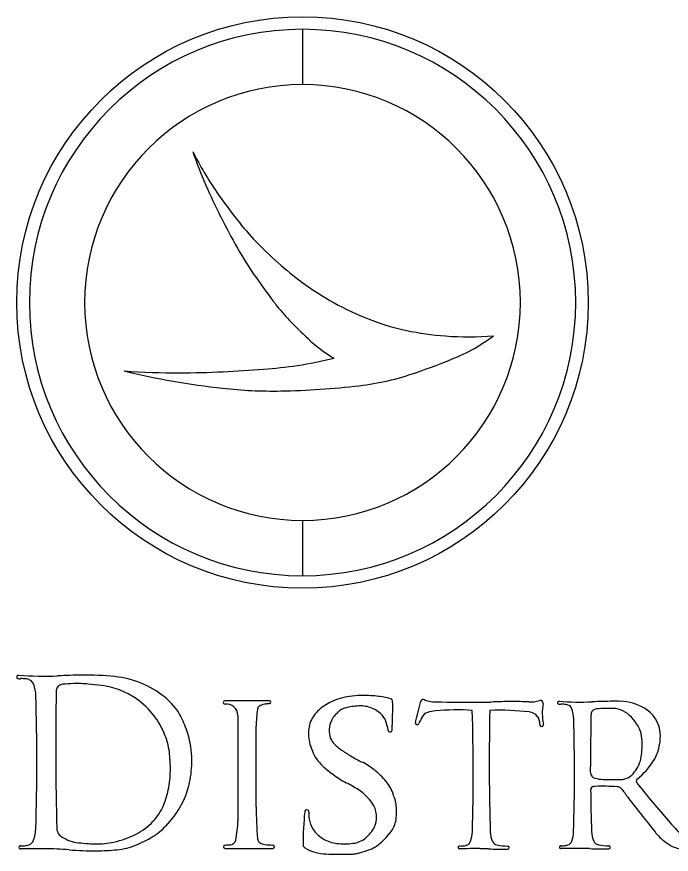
# Model space of a CAD drawing. Extents: x -21.1 to 50.3, y -4.9 to 22.1.
# Drawn here: x 24.981 to 26.012, y 5.888 to 7.207 of the extents above; entities that cross this region are included whole.
import ezdxf

# ---------------------------------------------------------------- set-up
doc = ezdxf.new("R2010")
doc.units = 0
doc.layers.add('SH_Text', color=7, linetype='Continuous')

msp = doc.modelspace()

# ---------------------------------------------------------------- linework, layer by layer
at = {"layer": 'SH_Text'}
for p, q in [((25.431, 7.1871), (25.431, 7.1)), ((25.431, 7.1871), (25.431, 7.1)), ((25.431, 6.4138), (25.431, 6.3267)), ((25.431, 6.4138), (25.431, 6.3267)), ((25.3791, 6.1295), (25.3086, 6.1295)), ((25.3291, 6.1068), (25.3291, 5.9409)), ((25.3581, 5.9626), (25.3581, 6.0895)), ((25.7251, 6.0259), (25.7251, 6.0135)), ((25.8846, 6.0167), (25.8846, 6.0263)), ((25.8848, 5.9896), (25.8848, 5.9896)), ((25.309, 5.8972), (25.3842, 5.8972)), ((25.8377, 5.897), (25.8377, 5.897))]:
    msp.add_line(p, q, dxfattribs=at)
msp.add_circle((25.431, 6.7569), 0.45, dxfattribs=at)
for centre, radius, start, end in [((25.431, 6.7569), 0.4302, 90, 270), ((25.431, 6.7569), 0.4302, 270, 90), ((25.431, 6.7569), 0.3431, 90, 270), ((25.431, 6.7569), 0.3431, 270, 90), ((26.1018, 7.2959), 0.896, 199.6558, 206.8047), ((25.7705, 7.2552), 0.5749, 206.9644, 214.4794), ((25.9925, 7.4077), 0.8442, 214.4794, 217.6878), ((26.3864, 7.4397), 1.2148, 206.8047, 209.4394), ((25.698, 7.1802), 0.4721, 217.6878, 223.2241), ((25.7873, 7.2641), 0.5946, 223.2241, 228.4195), ((25.8014, 7.1095), 0.543, 209.4394, 215.2462), ((25.759, 7.2322), 0.552, 228.4195, 233.3994), ((26.6448, 7.7055), 1.5758, 215.2462, 217.1177), ((25.6862, 7.1342), 0.4299, 233.3994, 240.4377), ((25.5886, 6.9062), 0.2513, 217.1177, 224.7627), ((25.7196, 7.1929), 0.4975, 240.4377, 247.3582), ((26.9898, 8.2958), 2.2247, 224.7627, 225.8292), ((25.6751, 7.0864), 0.3821, 247.3582, 257.8225), ((25.6868, 7.1407), 0.4376, 257.8225, 265.9502), ((25.5808, 6.8454), 0.2026, 225.8292, 240.3301), ((25.6927, 7.2235), 0.5206, 265.9502, 274.2907), ((25.4608, 7.08), 0.4631, 302.6005, 305.7894), ((25.5893, 6.8792), 0.2247, 292.3898, 302.6005), ((25.3532, 7.1523), 0.4994, 278.0351, 284.7793), ((25.171, 7.8944), 1.3228, 289.3512, 292.3898), ((25.4442, 7.8666), 1.2525, 256.43, 263.6242), ((25.2309, 7.7426), 1.0964, 265.7851, 270.3528), ((25.2268, 8.4069), 1.7608, 270.3528, 272.5795), ((25.2237, 8.475), 1.8289, 272.5795, 274.577), ((25.2988, 7.5375), 0.8885, 274.577, 278.0351), ((25.4726, 7.0357), 0.4126, 276.6516, 289.3512), ((25.3842, 7.3302), 0.7127, 263.6242, 271.0101), ((25.3746, 7.8761), 1.2587, 271.0101, 276.6516), ((24.9836, 6.1673), 0.00269, 85.6429, 267.986), ((24.988, 6.2905), 0.126, 267.986, 269.6056), ((25.023, 6.6834), 0.5149, 265.6429, 272.4818), ((24.9858, 5.9743), 0.1903, 87.8585, 89.6056), ((24.9919, 6.1388), 0.0257, 70.7604, 87.8585), ((24.9964, 6.1516), 0.012, 19.7623, 70.7604), ((25.0978, 4.9579), 1.2123, 90.6415, 92.4818), ((25.0894, 5.7063), 0.4638, 84.3199, 90.6415), ((25.1206, 6.02), 0.1485, 51.3332, 84.3199), ((24.9532, 6.1361), 0.058, 1.7776, 19.7623), ((25.0538, 6.1452), 0.0106, 166.7992, 178.862), ((25.0538, 6.1452), 0.0106, 94.329, 166.7992), ((25.0845, 5.7404), 0.4166, 91.9186, 94.329), ((25.0768, 5.9697), 0.1871, 84.8974, 91.9186), ((25.0415, 5.5742), 0.5842, 82.8496, 84.8974), ((25.0987, 6.0305), 0.1244, 55.5454, 82.8496), ((21.5227, 6.0363), 3.4899, 358.2224, 1.6678), ((29.5362, 6.0562), 4.4939, 178.862, 181.6334), ((25.1015, 6.0345), 0.1195, 36.7351, 55.5454), ((25.1505, 6.0574), 0.1007, 27.6817, 51.3332), ((25.5181, 6.0388), 0.0986, 97.7579, 114.943), ((25.526, 5.9805), 0.1575, 90.9607, 97.7579), ((25.527, 5.9243), 0.2137, 84.4389, 90.9607), ((25.535, 6.0068), 0.1308, 74.3106, 84.4389), ((25.5694, 6.1295), 0.0034, 1.4094, 74.3106), ((25.3086, 6.127), 0.00249, 90, 277.32), ((25.3112, 6.1068), 0.0179, 0, 97.32), ((25.3671, 6.1155), 0.00718, 114.8736, 172.0456), ((25.3765, 6.0951), 0.0297, 95.8947, 114.8736), ((25.3954, 5.9124), 0.2134, 94.3316, 95.8947), ((25.3791, 6.1273), 0.0022, 274.3316, 90), ((25.5093, 6.0576), 0.0779, 114.943, 132.4657), ((25.5238, 6.0243), 0.0974, 92.1779, 105.0764), ((25.5219, 6.074), 0.0477, 67.6502, 92.1779), ((25.0492, 6.1167), 0.5238, 356.3798, 1.4094), ((25.0459, 6.2579), 0.5858, 343.9543, 347.2977), ((25.621, 6.1282), 0.00377, 57.0565, 167.2977), ((25.6263, 6.1364), 0.00594, 237.0565, 249.7887), ((25.641, 6.1761), 0.0483, 249.7887, 269.4589), ((25.7506, 17.7849), 11.6575, 269.45892, 269.81615), ((25.7142, 6.4367), 0.3094, 269.8161, 272.4818), ((25.7721, 5.1013), 1.0273, 90.6415, 92.4818), ((25.765, 5.7355), 0.393, 86.7596, 90.6415), ((25.7899, 6.1764), 0.0485, 266.7596, 287.419), ((25.8057, 6.1261), 0.00418, 350.1932, 107.419), ((25.8959, 6.1105), 0.0873, 170.1932, 191.6899), ((25.8348, 6.1266), 0.00228, 85.6429, 267.986), ((25.8385, 6.231), 0.1067, 267.986, 269.6056), ((25.8681, 6.564), 0.4363, 265.6429, 272.4818), ((25.8367, 5.9631), 0.1612, 87.8585, 89.6056), ((25.8419, 6.1025), 0.0217, 70.7604, 87.8585), ((25.8457, 6.1134), 0.0102, 19.7623, 70.7604), ((25.9315, 5.1017), 1.0273, 90.6415, 92.4818), ((25.9244, 5.7359), 0.393, 88.9596, 90.6415), ((25.9302, 6.0521), 0.0768, 59.0124, 88.9596), ((25.5531, 6.0895), 0.195, 172.0456, 180), ((25.4943, 6.0741), 0.0556, 132.4657, 155.3011), ((25.506, 6.0847), 0.0326, 135.8422, 152.8922), ((25.5865, 6.0066), 0.1448, 133.1374, 135.8422), ((25.5052, 6.0933), 0.026, 105.0764, 133.1374), ((25.5209, 6.0716), 0.0503, 47.6927, 67.6502), ((25.5356, 6.0878), 0.0284, 19.659, 47.6927), ((25.6327, 6.0969), 0.0153, 108.5195, 152.483), ((25.6446, 6.0615), 0.0526, 94.677, 108.5195), ((25.6749, 5.6911), 0.4242, 86.8419, 94.677), ((22.7425, 6.0152), 2.9574, 358.2224, 1.9263), ((29.5333, 6.0321), 3.8083, 178.7595, 180.092), ((25.74, 5.6806), 0.4342, 83.5706, 91.8541), ((25.7866, 6.094), 0.0181, 355.2971, 83.5706), ((25.809, 6.1002), 0.0491, 1.7776, 19.7623), ((29.6928, 6.0325), 3.8083, 178.862, 180.092), ((25.8943, 6.1079), 0.00901, 166.7992, 178.862), ((25.8943, 6.1079), 0.00901, 94.329, 166.7992), ((25.9203, 5.7649), 0.353, 91.9186, 94.329), ((25.9138, 5.9592), 0.1586, 87.9458, 91.9186), ((25.918, 6.0764), 0.0413, 41.4498, 87.9458), ((25.9431, 6.0736), 0.0517, 36.4904, 59.0124), ((25.0859, 6.0229), 0.139, 23.505, 36.7351), ((25.1044, 6.0332), 0.1527, 17.0568, 27.6817), ((25.4956, 6.0784), 0.0552, 160.0161, 185.2805), ((25.509, 6.0831), 0.036, 152.8264, 200.5636), ((25.502, 6.0758), 0.0641, 6.849, 19.659), ((25.6116, 6.0952), 0.00285, 163.9543, 334.4116), ((25.913, 5.9509), 0.3313, 152.483, 154.4116), ((22.9019, 6.0156), 2.9574, 358.2224, 1.6678), ((25.8646, 6.0293), 0.1125, 33.1566, 41.4498), ((25.9442, 6.0744), 0.0504, 18.3247, 36.4904), ((25.5688, 6.0838), 0.00316, 186.849, 356.3798), ((25.8075, 6.0922), 0.00287, 175.2971, 11.6899), ((25.927, 6.07), 0.038, 12.4025, 33.1566), ((25.9442, 6.0745), 0.0503, 0.8515, 18.3247), ((25.1175, 6.0366), 0.1045, 6.7275, 23.505), ((25.1144, 6.0362), 0.1423, 0.2266, 17.0568), ((25.5169, 6.0805), 0.0766, 185.3778, 203.3633), ((25.5034, 6.081), 0.03, 200.5636, 211.2578), ((25.8899, 6.0619), 0.076, 0.6715, 12.4025), ((25.9137, 6.074), 0.0808, 346.8148, 0.8515), ((25.5235, 6.1014), 0.0582, 218.1063, 236.7363), ((25.8119, 6.0609), 0.1539, 355.1956, 0.6715), ((25.929, 6.0704), 0.0651, 328.0114, 346.8148), ((24.99, 6.0216), 0.2329, 0.6041, 6.7275), ((25.4876, 6.0639), 0.0433, 198.551, 216.4094), ((25.8136, 6.5436), 0.5871, 236.7363, 238.5092), ((25.6328, 6.2485), 0.2411, 238.5092, 243.3553), ((25.899, 6.0536), 0.0666, 344.0376, 355.1956), ((25.0784, 6.0361), 0.1783, 348.6268, 0.2266), ((25.516, 6.0849), 0.0786, 216.4094, 227.4631), ((25.4759, 5.9357), 0.109, 50.847, 63.3553), ((25.9138, 6.0494), 0.0512, 327.7207, 344.0376), ((25.8828, 6.0993), 0.1196, 309.1113, 328.0114), ((25.0573, 6.0223), 0.1656, 349.9228, 0.6041), ((25.5935, 6.1693), 0.1932, 227.4631, 233.2852), ((25.5774, 6.1477), 0.1662, 233.2852, 242.187), ((25.4572, 5.9128), 0.1385, 40.5298, 50.847), ((25.8938, 6.0168), 0.00923, 180.1856, 255.4509), ((25.9152, 6.0485), 0.0495, 313.7308, 327.7207), ((25.1328, 6.0251), 0.1227, 328.8631, 348.6268), ((25.5176, 5.9644), 0.0591, 17.0799, 40.5298), ((29.5333, 6.0321), 3.8083, 180.2792, 181.6334), ((25.9067, 6.0664), 0.0605, 255.4509, 268.1519), ((25.9313, 6.8272), 0.8217, 268.1519, 269.8456), ((25.9292, 6.0462), 0.0407, 269.8456, 280.9677), ((25.9321, 6.0308), 0.025, 280.9677, 313.7308), ((25.961, 6.0031), 0.00435, 129.1113, 218.1225), ((25.0868, 6.017), 0.1356, 337.2804, 349.9228), ((25.3772, 5.7683), 0.2627, 57.2732, 62.187), ((25.4801, 5.9283), 0.0725, 48.7163, 57.2732), ((25.89, 5.9897), 0.00518, 96.1813, 180.644), ((29.6928, 6.0325), 3.8083, 180.6446, 181.6334), ((25.8926, 5.9656), 0.0294, 91.4758, 96.1813), ((25.9027, 5.5711), 0.424, 86.8098, 91.4758), ((25.9258, 5.9845), 0.00998, 36.3661, 86.8098), ((26.637, 6.5082), 0.8732, 216.3661, 217.5467), ((27.0776, 6.8793), 1.4237, 218.1225, 221.2578), ((25.4669, 5.9133), 0.0925, 43.0442, 48.7163), ((25.49, 5.9349), 0.0609, 31.4742, 43.0442), ((25.5069, 5.955), 0.0723, 4.6695, 21.7001), ((28.444, 7.8971), 3.1524, 217.5467, 218.7682), ((25.1365, 5.9962), 0.0817, 316.2141, 337.2804), ((25.0899, 6.0511), 0.1729, 316.6969, 328.8631), ((26.0019, 5.9626), 0.6438, 180, 184.4616), ((25.5096, 5.9469), 0.0379, 1.1907, 31.4742), ((26.0411, 5.899), 0.6093, 174.7189, 179.5985), ((25.4377, 5.9547), 0.00334, 356.1283, 174.7189), ((25.4869, 5.9514), 0.046, 176.1283, 195.2204), ((25.4986, 5.9551), 0.0806, 347.0117, 4.1628), ((25.123, 6.0091), 0.1004, 297.1175, 316.2141), ((25.185, 5.9409), 0.1441, 347.6428, 360), ((25.4856, 5.9511), 0.0447, 195.2204, 215.9003), ((25.5071, 5.9468), 0.0404, 337.5392, 1.1907), ((25.5328, 5.9506), 0.0463, 318.5081, 342.8982), ((26.3565, 6.2469), 0.4645, 221.2578, 225.3035), ((24.953, 5.9299), 0.058, 340.2377, 358.2224), ((25.0586, 5.9285), 0.0145, 181.6334, 198.7573), ((25.0586, 5.9285), 0.0145, 198.7573, 233.0825), ((25.1424, 6.0016), 0.1007, 301.0688, 316.6969), ((25.485, 5.9507), 0.0439, 215.9003, 240.5772), ((25.4912, 5.9591), 0.0601, 310.6207, 332.5283), ((25.6494, 5.925), 0.0491, 340.2377, 358.2224), ((25.765, 5.9246), 0.0384, 181.6334, 205.2525), ((25.8088, 5.9254), 0.0491, 340.2377, 358.2224), ((25.9245, 5.925), 0.0384, 181.6334, 205.2525), ((26.064, 5.9857), 0.0998, 218.7682, 229.3302), ((24.9962, 5.9143), 0.012, 289.2396, 340.2377), ((25.082, 5.9596), 0.0534, 233.0825, 262.024), ((25.1026, 6.049), 0.1452, 282.4077, 297.1175), ((25.1006, 6.071), 0.1817, 292.086, 301.0688), ((25.317, 5.912), 0.00897, 275.8469, 347.6428), ((25.3687, 5.9132), 0.00863, 184.4616, 238.9441), ((25.4937, 5.966), 0.0616, 240.5772, 262.1154), ((25.5078, 5.9398), 0.0345, 274.3297, 310.4621), ((25.5152, 5.9508), 0.0593, 304.2944, 315.3471), ((25.3665, 6.0977), 0.2683, 315.3471, 318.5081), ((25.8455, 5.9123), 0.0102, 289.2396, 340.2377), ((25.8987, 5.9128), 0.00988, 205.2525, 258.54), ((26.0422, 5.9604), 0.0664, 229.3302, 242.6024), ((24.9869, 5.8989), 0.00256, 90.3944, 271.2938), ((24.9856, 6.0917), 0.1903, 270.3944, 272.1415), ((25.0171, 4.5612), 1.3355, 89.661, 91.2938), ((24.9917, 5.9272), 0.0257, 272.1415, 289.2396), ((25.0218, 5.3524), 0.5443, 85.604, 89.661), ((25.1093, 6.1544), 0.2501, 262.024, 269.0831), ((25.1073, 6.0276), 0.1233, 269.0831, 282.4077), ((25.128, 6.0034), 0.1088, 275.8096, 292.086), ((25.309, 5.8998), 0.00264, 91.3892, 270), ((25.3062, 6.0178), 0.1153, 271.3892, 275.8469), ((25.3732, 5.9207), 0.0174, 238.9441, 264.1674), ((25.3928, 6.1126), 0.2103, 264.1674, 267.7015), ((25.3842, 5.8998), 0.00262, 270, 87.7015), ((25.4377, 5.9032), 0.00591, 179.5985, 239.6518), ((25.4702, 5.9587), 0.0703, 239.6518, 267.9533), ((25.4967, 5.9876), 0.0833, 262.1154, 279.4993), ((25.4839, 6.0304), 0.1448, 284.1635, 291.4072), ((25.515, 5.9511), 0.0597, 291.4072, 304.2944), ((25.6781, 5.8988), 0.00217, 90.3944, 271.2943), ((25.677, 6.0622), 0.1612, 270.3944, 272.1415), ((25.7037, 4.7652), 1.1317, 89.661, 91.2938), ((25.6822, 5.9228), 0.0217, 272.1415, 289.2396), ((25.686, 5.9119), 0.0102, 289.2396, 340.2377), ((25.7077, 5.4356), 0.4612, 88.0337, 89.661), ((25.7548, 6.8061), 0.9101, 268.0337, 269.9476), ((25.7392, 5.9124), 0.00988, 205.2525, 258.54), ((25.7547, 5.9887), 0.0877, 258.54, 269.5198), ((25.7539, 5.8985), 0.00247, 269.9476, 89.5198), ((25.8376, 5.8992), 0.00217, 90.3944, 271.2938), ((25.8365, 6.0626), 0.1612, 270.3944, 272.1415), ((25.8632, 4.7656), 1.1317, 89.661, 91.2938), ((25.8417, 5.9232), 0.0217, 272.1415, 289.2396), ((25.8672, 5.4361), 0.4612, 88.0337, 89.661), ((25.9142, 6.8065), 0.9101, 268.0337, 269.9476), ((25.9142, 5.9891), 0.0877, 258.54, 269.5198), ((25.9134, 5.8989), 0.00247, 269.9476, 89.5198), ((26.0329, 5.9424), 0.0462, 242.6024, 266.5374), ((25.105, 6.435), 0.5416, 265.604, 270.141), ((25.1056, 6.2242), 0.3307, 270.141, 275.8096), ((25.494, 6.623), 0.735, 267.9533, 271.0092), ((25.5061, 5.9359), 0.0478, 271.0092, 278.9688), ((25.5032, 5.9538), 0.0659, 278.9688, 284.1635)]:
    msp.add_arc(centre, radius, start, end, dxfattribs=at)

doc.saveas('drawing.dxf')
